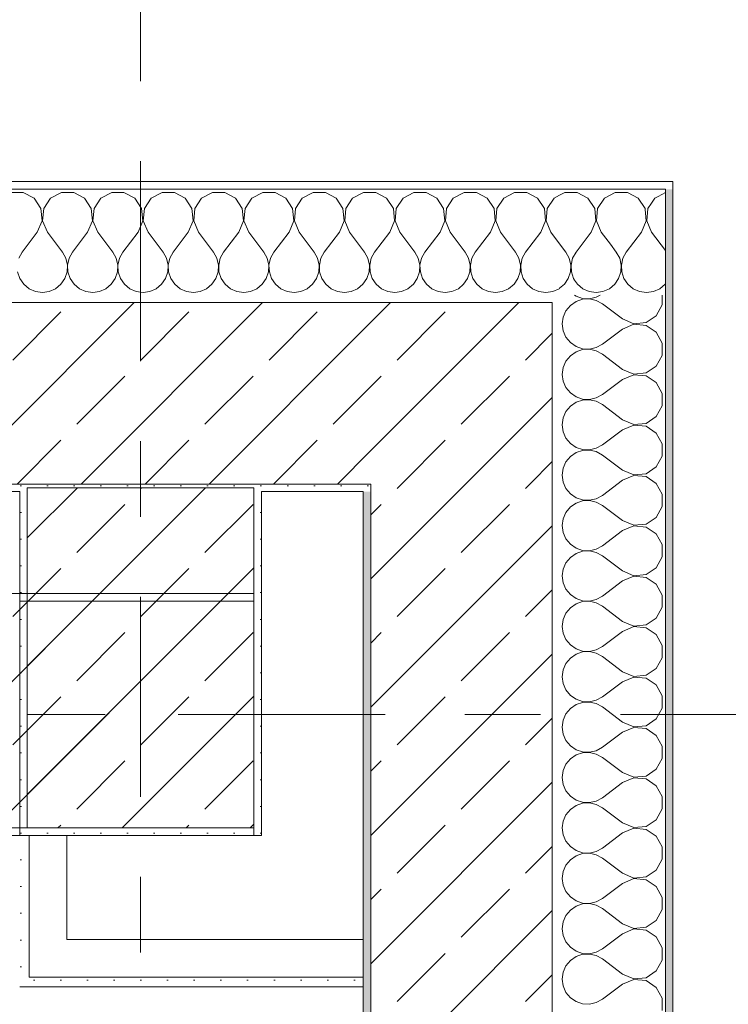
# Model space of a CAD drawing. Header units: metres. Extents: x -3.6 to 84.5, y -11 to 16.8.
# Tile 1053 of 1056: x 61.6 to 62.5, y 12.8 to 14.1. Entities that reach past the tile are written whole.
import ezdxf

# ---------------------------------------------------------------- set-up
doc = ezdxf.new("R2010")
doc.units = ezdxf.units.M
doc.header["$MEASUREMENT"] = 0
doc.linetypes.add('Achse', pattern=[0.2, 0.1, -0.05, 0, -0.05])
doc.linetypes.add('Strichlinie doppelt', pattern=[0.546806, 0.264583, -0.105833, 0.070556, -0.105833])
for name, color, linetype in [('451 - Universal.Achsen Raster', 7, 'Continuous'), ('604 - Struktur.Wand Aussen', 7, 'Continuous'), ('606 - Struktur.Wand Innen Ausbau', 7, 'Continuous'), ('607 - Struktur.Stütze', 7, 'Continuous'), ('608 - Struktur.Träger', 7, 'Continuous')]:
    doc.layers.add(name, color=color, linetype=linetype)
pattern_1 = [(45, (0, 0), (-0.08485281, 0.08485281), []), (45, (-0.04243, 0.04243), (-0.08485281, 0.08485281), [0.09, -0.03])]
pattern_2 = [(45, (0, 0), (-0.01767767, 0.01767767), [0, -0.025])]
pattern_3 = [(0, (0, 0), (0, 0.08660254), [0, -0.05]), (0, (0.025, 0.0433), (0, 0.08660254), [0, -0.05])]

# ---------------------------------------------------------------- blocks, each defined once
blk = doc.blocks.new('*X27')
at = {"layer": '604 - Struktur.Wand Aussen', "color": 7, "linetype": 'Continuous', "lineweight": 5}
for p, q in [((62.3046, 13.705), (62.3068, 13.7035)), ((62.3068, 13.7035), (62.3155, 13.7006)), ((62.3336, 13.7022), (62.3387, 13.705)), ((62.4207, 13.6919), (62.4207, 13.705)), ((62.2992, 13.6913), (62.2933, 13.6842)), ((62.3068, 13.6965), (62.2992, 13.6913)), ((62.3155, 13.6994), (62.3068, 13.6965)), ((62.3155, 13.7006), (62.3247, 13.7001)), ((62.3247, 13.6999), (62.3155, 13.6994)), ((62.3247, 13.7001), (62.3336, 13.7022)), ((62.3336, 13.6978), (62.3247, 13.6999)), ((62.3417, 13.6933), (62.3336, 13.6978)), ((62.3684, 13.6733), (62.3417, 13.6933)), ((62.413, 13.6776), (62.4207, 13.6919)), ((62.2933, 13.6842), (62.2896, 13.6758)), ((62.3995, 13.6686), (62.413, 13.6776)), ((62.2896, 13.6758), (62.2884, 13.6667)), ((62.2884, 13.6667), (62.2896, 13.6576)), ((62.3684, 13.6733), (62.3833, 13.667)), ((62.3833, 13.6663), (62.3684, 13.66)), ((62.3833, 13.667), (62.3995, 13.6686)), ((62.3995, 13.6648), (62.3833, 13.6663)), ((62.413, 13.6558), (62.3995, 13.6648)), ((62.2896, 13.6576), (62.2933, 13.6491)), ((62.3684, 13.66), (62.3417, 13.64)), ((62.4207, 13.6415), (62.413, 13.6558)), ((62.2933, 13.6491), (62.2992, 13.6421)), ((62.2992, 13.6421), (62.3068, 13.6369)), ((62.3336, 13.6355), (62.3417, 13.64)), ((62.4207, 13.6252), (62.4207, 13.6415)), ((62.3068, 13.6298), (62.2992, 13.6246)), ((62.3068, 13.6369), (62.3155, 13.6339)), ((62.3155, 13.6328), (62.3068, 13.6298)), ((62.3155, 13.6339), (62.3247, 13.6335)), ((62.3247, 13.6332), (62.3155, 13.6328)), ((62.3247, 13.6335), (62.3336, 13.6355)), ((62.3336, 13.6311), (62.3247, 13.6332)), ((62.3417, 13.6267), (62.3336, 13.6311)), ((62.3684, 13.6067), (62.3417, 13.6267)), ((62.413, 13.6109), (62.4207, 13.6252)), ((62.2933, 13.6175), (62.2896, 13.6091)), ((62.2992, 13.6246), (62.2933, 13.6175)), ((62.2896, 13.6091), (62.2884, 13.6)), ((62.2884, 13.6), (62.2896, 13.5909)), ((62.3684, 13.6067), (62.3833, 13.6004)), ((62.3833, 13.5996), (62.3684, 13.5933)), ((62.3833, 13.6004), (62.3995, 13.6019)), ((62.3995, 13.5981), (62.3833, 13.5996)), ((62.3995, 13.6019), (62.413, 13.6109)), ((62.2896, 13.5909), (62.2933, 13.5825)), ((62.3684, 13.5933), (62.3417, 13.5733)), ((62.413, 13.5891), (62.3995, 13.5981)), ((62.4207, 13.5748), (62.413, 13.5891)), ((62.2933, 13.5825), (62.2992, 13.5754)), ((62.2992, 13.5754), (62.3068, 13.5702)), ((62.3336, 13.5689), (62.3417, 13.5733)), ((62.4207, 13.5585), (62.4207, 13.5748)), ((62.3068, 13.5631), (62.2992, 13.5579)), ((62.3068, 13.5702), (62.3155, 13.5672)), ((62.3155, 13.5661), (62.3068, 13.5631)), ((62.3155, 13.5672), (62.3247, 13.5668)), ((62.3247, 13.5665), (62.3155, 13.5661)), ((62.3247, 13.5668), (62.3336, 13.5689)), ((62.3336, 13.5645), (62.3247, 13.5665)), ((62.3417, 13.56), (62.3336, 13.5645)), ((62.2933, 13.5509), (62.2896, 13.5424)), ((62.2992, 13.5579), (62.2933, 13.5509)), ((62.3684, 13.54), (62.3417, 13.56)), ((62.413, 13.5442), (62.4207, 13.5585)), ((62.2896, 13.5424), (62.2884, 13.5333)), ((62.3684, 13.54), (62.3833, 13.5337)), ((62.3833, 13.5337), (62.3995, 13.5352)), ((62.3995, 13.5352), (62.413, 13.5442)), ((62.2884, 13.5333), (62.2896, 13.5242)), ((62.2896, 13.5242), (62.2933, 13.5158)), ((62.3684, 13.5267), (62.3417, 13.5067)), ((62.3833, 13.533), (62.3684, 13.5267)), ((62.3995, 13.5314), (62.3833, 13.533)), ((62.413, 13.5224), (62.3995, 13.5314)), ((62.4207, 13.5081), (62.413, 13.5224)), ((62.2933, 13.5158), (62.2992, 13.5087)), ((62.2992, 13.5087), (62.3068, 13.5035)), ((62.4207, 13.4919), (62.4207, 13.5081)), ((62.3068, 13.4965), (62.2992, 13.4913)), ((62.3068, 13.5035), (62.3155, 13.5006)), ((62.3155, 13.4994), (62.3068, 13.4965)), ((62.3155, 13.5006), (62.3247, 13.5001)), ((62.3247, 13.4999), (62.3155, 13.4994)), ((62.3247, 13.5001), (62.3336, 13.5022)), ((62.3336, 13.4978), (62.3247, 13.4999)), ((62.3336, 13.5022), (62.3417, 13.5067)), ((62.3417, 13.4933), (62.3336, 13.4978)), ((62.2933, 13.4842), (62.2896, 13.4758)), ((62.2992, 13.4913), (62.2933, 13.4842)), ((62.3684, 13.4733), (62.3417, 13.4933)), ((62.413, 13.4776), (62.4207, 13.4919)), ((62.2896, 13.4758), (62.2884, 13.4667)), ((62.3684, 13.4733), (62.3833, 13.467)), ((62.3995, 13.4686), (62.413, 13.4776)), ((62.2884, 13.4667), (62.2896, 13.4576)), ((62.2896, 13.4576), (62.2933, 13.4491)), ((62.3684, 13.46), (62.3417, 13.44)), ((62.3833, 13.4663), (62.3684, 13.46)), ((62.3833, 13.467), (62.3995, 13.4686)), ((62.3995, 13.4648), (62.3833, 13.4663)), ((62.413, 13.4558), (62.3995, 13.4648)), ((62.2933, 13.4491), (62.2992, 13.4421)), ((62.4207, 13.4415), (62.413, 13.4558)), ((62.2992, 13.4421), (62.3068, 13.4369)), ((62.3068, 13.4298), (62.2992, 13.4246)), ((62.3068, 13.4369), (62.3155, 13.4339)), ((62.3155, 13.4328), (62.3068, 13.4298)), ((62.3155, 13.4339), (62.3247, 13.4335)), ((62.3247, 13.4332), (62.3155, 13.4328)), ((62.3247, 13.4335), (62.3336, 13.4355)), ((62.3336, 13.4311), (62.3247, 13.4332)), ((62.3336, 13.4355), (62.3417, 13.44)), ((62.3417, 13.4267), (62.3336, 13.4311)), ((62.4207, 13.4252), (62.4207, 13.4415)), ((62.2933, 13.4175), (62.2896, 13.4091)), ((62.2992, 13.4246), (62.2933, 13.4175)), ((62.3684, 13.4067), (62.3417, 13.4267)), ((62.413, 13.4109), (62.4207, 13.4252)), ((62.2896, 13.4091), (62.2884, 13.4)), ((62.3684, 13.4067), (62.3833, 13.4004)), ((62.3995, 13.4019), (62.413, 13.4109)), ((62.2884, 13.4), (62.2896, 13.3909)), ((62.2896, 13.3909), (62.2933, 13.3825)), ((62.3684, 13.3933), (62.3417, 13.3733)), ((62.3833, 13.3996), (62.3684, 13.3933)), ((62.3833, 13.4004), (62.3995, 13.4019)), ((62.3995, 13.3981), (62.3833, 13.3996)), ((62.413, 13.3891), (62.3995, 13.3981)), ((62.2933, 13.3825), (62.2992, 13.3754)), ((62.4207, 13.3748), (62.413, 13.3891)), ((62.2992, 13.3754), (62.3068, 13.3702)), ((62.3068, 13.3702), (62.3155, 13.3672)), ((62.3155, 13.3661), (62.3068, 13.3631)), ((62.3155, 13.3672), (62.3247, 13.3668)), ((62.3247, 13.3665), (62.3155, 13.3661)), ((62.3247, 13.3668), (62.3336, 13.3689)), ((62.3336, 13.3645), (62.3247, 13.3665)), ((62.3336, 13.3689), (62.3417, 13.3733)), ((62.4207, 13.3585), (62.4207, 13.3748)), ((62.2992, 13.3579), (62.2933, 13.3509)), ((62.3068, 13.3631), (62.2992, 13.3579)), ((62.3417, 13.36), (62.3336, 13.3645)), ((62.3684, 13.34), (62.3417, 13.36)), ((62.413, 13.3442), (62.4207, 13.3585)), ((62.2896, 13.3424), (62.2884, 13.3333)), ((62.2933, 13.3509), (62.2896, 13.3424)), ((62.3684, 13.34), (62.3833, 13.3337)), ((62.3995, 13.3352), (62.413, 13.3442)), ((62.2884, 13.3333), (62.2896, 13.3242)), ((62.3684, 13.3267), (62.3417, 13.3067)), ((62.3833, 13.333), (62.3684, 13.3267)), ((62.3833, 13.3337), (62.3995, 13.3352)), ((62.3995, 13.3314), (62.3833, 13.333)), ((62.413, 13.3224), (62.3995, 13.3314)), ((62.2896, 13.3242), (62.2933, 13.3158)), ((62.2933, 13.3158), (62.2992, 13.3087)), ((62.4207, 13.3081), (62.413, 13.3224)), ((62.2992, 13.3087), (62.3068, 13.3035)), ((62.3068, 13.3035), (62.3155, 13.3006)), ((62.3155, 13.3006), (62.3247, 13.3001)), ((62.3247, 13.2999), (62.3155, 13.2994)), ((62.3247, 13.3001), (62.3336, 13.3022)), ((62.3336, 13.2978), (62.3247, 13.2999)), ((62.3336, 13.3022), (62.3417, 13.3067)), ((62.4207, 13.2919), (62.4207, 13.3081)), ((62.2992, 13.2913), (62.2933, 13.2842)), ((62.3068, 13.2965), (62.2992, 13.2913)), ((62.3155, 13.2994), (62.3068, 13.2965)), ((62.3417, 13.2933), (62.3336, 13.2978)), ((62.3684, 13.2733), (62.3417, 13.2933)), ((62.413, 13.2776), (62.4207, 13.2919)), ((62.2896, 13.2758), (62.2884, 13.2667)), ((62.2933, 13.2842), (62.2896, 13.2758)), ((62.3995, 13.2686), (62.413, 13.2776)), ((62.2884, 13.2667), (62.2896, 13.2576)), ((62.3684, 13.2733), (62.3833, 13.267)), ((62.3833, 13.2663), (62.3684, 13.26)), ((62.3833, 13.267), (62.3995, 13.2686)), ((62.3995, 13.2648), (62.3833, 13.2663)), ((62.413, 13.2558), (62.3995, 13.2648)), ((62.2896, 13.2576), (62.2933, 13.2491)), ((62.2933, 13.2491), (62.2992, 13.2421)), ((62.3684, 13.26), (62.3417, 13.24)), ((62.4207, 13.2415), (62.413, 13.2558)), ((62.2992, 13.2421), (62.3068, 13.2369)), ((62.3068, 13.2369), (62.3155, 13.2339)), ((62.3247, 13.2335), (62.3336, 13.2355)), ((62.3336, 13.2355), (62.3417, 13.24)), ((62.4207, 13.2252), (62.4207, 13.2415)), ((62.2992, 13.2246), (62.2933, 13.2175)), ((62.3068, 13.2298), (62.2992, 13.2246)), ((62.3155, 13.2328), (62.3068, 13.2298)), ((62.3155, 13.2339), (62.3247, 13.2335)), ((62.3247, 13.2332), (62.3155, 13.2328)), ((62.3336, 13.2311), (62.3247, 13.2332)), ((62.3417, 13.2267), (62.3336, 13.2311)), ((62.3684, 13.2067), (62.3417, 13.2267)), ((62.413, 13.2109), (62.4207, 13.2252)), ((62.2896, 13.2091), (62.2884, 13.2)), ((62.2933, 13.2175), (62.2896, 13.2091)), ((62.3995, 13.2019), (62.413, 13.2109)), ((62.2884, 13.2), (62.2896, 13.1909)), ((62.3684, 13.2067), (62.3833, 13.2004)), ((62.3833, 13.1996), (62.3684, 13.1933)), ((62.3833, 13.2004), (62.3995, 13.2019)), ((62.3995, 13.1981), (62.3833, 13.1996)), ((62.413, 13.1891), (62.3995, 13.1981)), ((62.2896, 13.1909), (62.2933, 13.1825)), ((62.2933, 13.1825), (62.2992, 13.1754)), ((62.3684, 13.1933), (62.3417, 13.1733)), ((62.4207, 13.1748), (62.413, 13.1891)), ((62.2992, 13.1754), (62.3068, 13.1702)), ((62.3068, 13.1702), (62.3155, 13.1672)), ((62.3336, 13.1689), (62.3417, 13.1733)), ((62.4207, 13.1585), (62.4207, 13.1748)), ((62.2992, 13.1579), (62.2933, 13.1509)), ((62.3068, 13.1631), (62.2992, 13.1579)), ((62.3155, 13.1661), (62.3068, 13.1631)), ((62.3155, 13.1672), (62.3247, 13.1668)), ((62.3247, 13.1665), (62.3155, 13.1661)), ((62.3247, 13.1668), (62.3336, 13.1689)), ((62.3336, 13.1645), (62.3247, 13.1665)), ((62.3417, 13.16), (62.3336, 13.1645)), ((62.3684, 13.14), (62.3417, 13.16)), ((62.413, 13.1442), (62.4207, 13.1585)), ((62.2933, 13.1509), (62.2896, 13.1424)), ((62.3995, 13.1352), (62.413, 13.1442)), ((62.2896, 13.1424), (62.2884, 13.1333)), ((62.2884, 13.1333), (62.2896, 13.1242)), ((62.3684, 13.14), (62.3833, 13.1337)), ((62.3833, 13.133), (62.3684, 13.1267)), ((62.3833, 13.1337), (62.3995, 13.1352)), ((62.3995, 13.1314), (62.3833, 13.133)), ((62.413, 13.1224), (62.3995, 13.1314)), ((62.2896, 13.1242), (62.2933, 13.1158)), ((62.3684, 13.1267), (62.3417, 13.1067)), ((62.4207, 13.1081), (62.413, 13.1224)), ((62.2933, 13.1158), (62.2992, 13.1087)), ((62.2992, 13.1087), (62.3068, 13.1035)), ((62.3336, 13.1022), (62.3417, 13.1067)), ((62.4207, 13.0919), (62.4207, 13.1081)), ((62.2992, 13.0913), (62.2933, 13.0842)), ((62.3068, 13.0965), (62.2992, 13.0913)), ((62.3068, 13.1035), (62.3155, 13.1006)), ((62.3155, 13.0994), (62.3068, 13.0965)), ((62.3155, 13.1006), (62.3247, 13.1001)), ((62.3247, 13.0999), (62.3155, 13.0994)), ((62.3247, 13.1001), (62.3336, 13.1022)), ((62.3336, 13.0978), (62.3247, 13.0999)), ((62.3417, 13.0933), (62.3336, 13.0978)), ((62.3684, 13.0733), (62.3417, 13.0933)), ((62.413, 13.0776), (62.4207, 13.0919)), ((62.2933, 13.0842), (62.2896, 13.0758)), ((62.2896, 13.0758), (62.2884, 13.0667)), ((62.2884, 13.0667), (62.2896, 13.0576)), ((62.3684, 13.0733), (62.3833, 13.067)), ((62.3833, 13.0663), (62.3684, 13.06)), ((62.3833, 13.067), (62.3995, 13.0686)), ((62.3995, 13.0648), (62.3833, 13.0663)), ((62.3995, 13.0686), (62.413, 13.0776)), ((62.2896, 13.0576), (62.2933, 13.0491)), ((62.3684, 13.06), (62.3417, 13.04)), ((62.413, 13.0558), (62.3995, 13.0648)), ((62.4207, 13.0415), (62.413, 13.0558)), ((62.2933, 13.0491), (62.2992, 13.0421)), ((62.2992, 13.0421), (62.3068, 13.0369)), ((62.3336, 13.0355), (62.3417, 13.04)), ((62.4207, 13.0252), (62.4207, 13.0415)), ((62.3068, 13.0298), (62.2992, 13.0246)), ((62.3068, 13.0369), (62.3155, 13.0339)), ((62.3155, 13.0328), (62.3068, 13.0298)), ((62.3155, 13.0339), (62.3247, 13.0335)), ((62.3247, 13.0332), (62.3155, 13.0328)), ((62.3247, 13.0335), (62.3336, 13.0355)), ((62.3336, 13.0311), (62.3247, 13.0332)), ((62.3417, 13.0267), (62.3336, 13.0311)), ((62.3684, 13.0067), (62.3417, 13.0267)), ((62.2933, 13.0175), (62.2896, 13.0091)), ((62.2992, 13.0246), (62.2933, 13.0175)), ((62.413, 13.0109), (62.4207, 13.0252)), ((62.2896, 13.0091), (62.2884, 13)), ((62.2884, 13), (62.2896, 12.9909)), ((62.3684, 13.0067), (62.3833, 13.0004)), ((62.3833, 13.0004), (62.3995, 13.0019)), ((62.3995, 13.0019), (62.413, 13.0109)), ((62.2896, 12.9909), (62.2933, 12.9825)), ((62.3684, 12.9933), (62.3417, 12.9733)), ((62.3833, 12.9996), (62.3684, 12.9933)), ((62.3995, 12.9981), (62.3833, 12.9996)), ((62.413, 12.9891), (62.3995, 12.9981)), ((62.4207, 12.9748), (62.413, 12.9891)), ((62.2933, 12.9825), (62.2992, 12.9754)), ((62.2992, 12.9754), (62.3068, 12.9702)), ((62.4207, 12.9585), (62.4207, 12.9748)), ((62.3068, 12.9631), (62.2992, 12.9579)), ((62.3068, 12.9702), (62.3155, 12.9672)), ((62.3155, 12.9661), (62.3068, 12.9631)), ((62.3155, 12.9672), (62.3247, 12.9668)), ((62.3247, 12.9665), (62.3155, 12.9661)), ((62.3247, 12.9668), (62.3336, 12.9689)), ((62.3336, 12.9645), (62.3247, 12.9665)), ((62.3336, 12.9689), (62.3417, 12.9733)), ((62.3417, 12.96), (62.3336, 12.9645)), ((62.2933, 12.9509), (62.2896, 12.9424)), ((62.2992, 12.9579), (62.2933, 12.9509)), ((62.3684, 12.94), (62.3417, 12.96)), ((62.413, 12.9442), (62.4207, 12.9585)), ((62.2896, 12.9424), (62.2884, 12.9333)), ((62.3684, 12.94), (62.3833, 12.9337)), ((62.3833, 12.9337), (62.3995, 12.9352)), ((62.3995, 12.9352), (62.413, 12.9442)), ((62.2884, 12.9333), (62.2896, 12.9242)), ((62.2896, 12.9242), (62.2933, 12.9158)), ((62.3684, 12.9267), (62.3417, 12.9067)), ((62.3833, 12.933), (62.3684, 12.9267)), ((62.3995, 12.9314), (62.3833, 12.933)), ((62.413, 12.9224), (62.3995, 12.9314)), ((62.4207, 12.9081), (62.413, 12.9224)), ((62.2933, 12.9158), (62.2992, 12.9087)), ((62.2992, 12.9087), (62.3068, 12.9035)), ((62.3068, 12.8965), (62.2992, 12.8913)), ((62.3068, 12.9035), (62.3155, 12.9006)), ((62.3155, 12.8994), (62.3068, 12.8965)), ((62.3155, 12.9006), (62.3247, 12.9001)), ((62.3247, 12.8999), (62.3155, 12.8994)), ((62.3247, 12.9001), (62.3336, 12.9022)), ((62.3336, 12.8978), (62.3247, 12.8999)), ((62.3336, 12.9022), (62.3417, 12.9067)), ((62.3417, 12.8933), (62.3336, 12.8978)), ((62.4207, 12.8919), (62.4207, 12.9081)), ((62.2933, 12.8842), (62.2896, 12.8758)), ((62.2992, 12.8913), (62.2933, 12.8842)), ((62.3684, 12.8733), (62.3417, 12.8933)), ((62.413, 12.8776), (62.4207, 12.8919)), ((62.2896, 12.8758), (62.2884, 12.8667)), ((62.3684, 12.8733), (62.3833, 12.867)), ((62.3995, 12.8686), (62.413, 12.8776)), ((62.2884, 12.8667), (62.2896, 12.8576)), ((62.2896, 12.8576), (62.2933, 12.8491)), ((62.3684, 12.86), (62.3417, 12.84)), ((62.3833, 12.8663), (62.3684, 12.86)), ((62.3833, 12.867), (62.3995, 12.8686)), ((62.3995, 12.8648), (62.3833, 12.8663)), ((62.413, 12.8558), (62.3995, 12.8648)), ((62.2933, 12.8491), (62.2992, 12.8421)), ((62.4207, 12.8415), (62.413, 12.8558)), ((62.2992, 12.8421), (62.3068, 12.8369)), ((62.3068, 12.8369), (62.3155, 12.8339)), ((62.3155, 12.8328), (62.3068, 12.8298)), ((62.3155, 12.8339), (62.3247, 12.8335)), ((62.3247, 12.8332), (62.3155, 12.8328)), ((62.3247, 12.8335), (62.3336, 12.8355)), ((62.3336, 12.8311), (62.3247, 12.8332)), ((62.3336, 12.8355), (62.3417, 12.84)), ((62.3417, 12.8267), (62.3336, 12.8311)), ((62.4207, 12.8252), (62.4207, 12.8415)), ((62.2992, 12.8246), (62.2933, 12.8175)), ((62.3068, 12.8298), (62.2992, 12.8246)), ((62.3684, 12.8067), (62.3417, 12.8267)), ((62.413, 12.8109), (62.4207, 12.8252)), ((62.2896, 12.8091), (62.2884, 12.8)), ((62.2933, 12.8175), (62.2896, 12.8091)), ((62.3684, 12.8067), (62.3833, 12.8004)), ((62.3995, 12.8019), (62.413, 12.8109)), ((62.2884, 12.8), (62.2896, 12.7909)), ((62.3684, 12.7933), (62.3417, 12.7733)), ((62.3833, 12.7996), (62.3684, 12.7933)), ((62.3833, 12.8004), (62.3995, 12.8019)), ((62.3995, 12.7981), (62.3833, 12.7996)), ((62.413, 12.7891), (62.3995, 12.7981)), ((62.2896, 12.7909), (62.2933, 12.7825)), ((62.2933, 12.7825), (62.2992, 12.7754)), ((62.4207, 12.7748), (62.413, 12.7891)), ((62.2992, 12.7754), (62.3068, 12.7702)), ((62.3068, 12.7702), (62.3155, 12.7672)), ((62.3155, 12.7672), (62.3247, 12.7668)), ((62.3247, 12.7668), (62.3336, 12.7689)), ((62.3336, 12.7689), (62.3417, 12.7733)), ((62.4207, 12.7585), (62.4207, 12.7748))]:
    blk.add_line(p, q, dxfattribs=at)
blk = doc.blocks.new('*X30')
at = {"layer": '604 - Struktur.Wand Aussen', "color": 7, "linetype": 'Continuous', "lineweight": 5}
for p, q in [((62.425, 13.8406), (62.4155, 13.8354)), ((62.4067, 13.8267), (62.4019, 13.8195)), ((62.3996, 13.8033), (62.3982, 13.8182)), ((62.4019, 13.8195), (62.4004, 13.8033)), ((62.3933, 13.7883), (62.3996, 13.8033)), ((62.4004, 13.8033), (62.4067, 13.7883)), ((62.3933, 13.7883), (62.3733, 13.7617)), ((62.4067, 13.7883), (62.425, 13.7639)), ((62.3522, 13.7721), (62.36, 13.7617)), ((62.3645, 13.7536), (62.36, 13.7617)), ((62.3733, 13.7617), (62.3689, 13.7536)), ((62.3665, 13.7447), (62.3645, 13.7536)), ((62.3661, 13.7355), (62.3665, 13.7447)), ((62.3689, 13.7536), (62.3668, 13.7447)), ((62.3668, 13.7447), (62.3672, 13.7355)), ((62.3631, 13.7268), (62.3661, 13.7355)), ((62.3672, 13.7355), (62.3702, 13.7268)), ((62.3048, 13.7248), (62.3087, 13.7192)), ((62.3087, 13.7192), (62.3158, 13.7133)), ((62.3509, 13.7133), (62.3579, 13.7192)), ((62.3579, 13.7192), (62.3631, 13.7268)), ((62.3702, 13.7268), (62.3754, 13.7192)), ((62.3754, 13.7192), (62.3825, 13.7133)), ((62.4175, 13.7133), (62.4246, 13.7192)), ((62.4246, 13.7192), (62.425, 13.7198)), ((62.3158, 13.7133), (62.3242, 13.7096)), ((62.3242, 13.7096), (62.3333, 13.7083)), ((62.3333, 13.7083), (62.3424, 13.7096)), ((62.3424, 13.7096), (62.3509, 13.7133)), ((62.3825, 13.7133), (62.3909, 13.7096)), ((62.3909, 13.7096), (62.4, 13.7083)), ((62.4, 13.7083), (62.4091, 13.7096)), ((62.4091, 13.7096), (62.4175, 13.7133))]:
    blk.add_line(p, q, dxfattribs=at)
blk = doc.blocks.new('*X31')
at = {"layer": '604 - Struktur.Wand Aussen', "color": 7, "linetype": 'Continuous', "lineweight": 5}
for p, q in [((62.2919, 13.8407), (62.285, 13.837)), ((62.3081, 13.8407), (62.2919, 13.8407)), ((62.3224, 13.833), (62.3081, 13.8407)), ((62.3585, 13.8407), (62.3442, 13.833)), ((62.3748, 13.8407), (62.3585, 13.8407)), ((62.3891, 13.833), (62.3748, 13.8407)), ((62.4155, 13.8354), (62.4109, 13.833)), ((62.3314, 13.8195), (62.3224, 13.833)), ((62.3442, 13.833), (62.3352, 13.8195)), ((62.3981, 13.8195), (62.3891, 13.833)), ((62.4109, 13.833), (62.4067, 13.8267)), ((62.333, 13.8033), (62.3314, 13.8195)), ((62.3352, 13.8195), (62.3337, 13.8033)), ((62.3982, 13.8182), (62.3981, 13.8195)), ((62.3267, 13.7883), (62.333, 13.8033)), ((62.3337, 13.8033), (62.34, 13.7883)), ((62.3267, 13.7883), (62.3067, 13.7617)), ((62.34, 13.7883), (62.3522, 13.7721)), ((62.285, 13.7727), (62.2933, 13.7617)), ((62.2978, 13.7536), (62.2933, 13.7617)), ((62.3067, 13.7617), (62.3022, 13.7536)), ((62.2999, 13.7447), (62.2978, 13.7536)), ((62.2994, 13.7355), (62.2999, 13.7447)), ((62.3022, 13.7536), (62.3001, 13.7447)), ((62.3001, 13.7447), (62.3006, 13.7355)), ((62.2965, 13.7268), (62.2994, 13.7355)), ((62.3006, 13.7355), (62.3035, 13.7268)), ((62.285, 13.714), (62.2913, 13.7192)), ((62.2913, 13.7192), (62.2965, 13.7268)), ((62.3035, 13.7268), (62.3048, 13.7248))]:
    blk.add_line(p, q, dxfattribs=at)
blk = doc.blocks.new('*X49')
at = {"layer": '604 - Struktur.Wand Aussen', "color": 7, "linetype": 'Continuous', "lineweight": 5}
for p, q in [((61.5748, 13.8407), (61.5585, 13.8407)), ((61.5891, 13.833), (61.5748, 13.8407)), ((61.6252, 13.8407), (61.6109, 13.833)), ((61.6415, 13.8407), (61.6252, 13.8407)), ((61.6558, 13.833), (61.6415, 13.8407)), ((61.6919, 13.8407), (61.6776, 13.833)), ((61.7081, 13.8407), (61.6919, 13.8407)), ((61.7224, 13.833), (61.7081, 13.8407)), ((61.7585, 13.8407), (61.7442, 13.833)), ((61.7748, 13.8407), (61.7585, 13.8407)), ((61.7891, 13.833), (61.7748, 13.8407)), ((61.8252, 13.8407), (61.8109, 13.833)), ((61.8415, 13.8407), (61.8252, 13.8407)), ((61.8558, 13.833), (61.8415, 13.8407)), ((61.8919, 13.8407), (61.8776, 13.833)), ((61.9081, 13.8407), (61.8919, 13.8407)), ((61.9224, 13.833), (61.9081, 13.8407)), ((61.9585, 13.8407), (61.9442, 13.833)), ((61.9748, 13.8407), (61.9585, 13.8407)), ((61.9891, 13.833), (61.9748, 13.8407)), ((62.0252, 13.8407), (62.0109, 13.833)), ((62.0415, 13.8407), (62.0252, 13.8407)), ((62.0558, 13.833), (62.0415, 13.8407)), ((62.0919, 13.8407), (62.0776, 13.833)), ((62.1081, 13.8407), (62.0919, 13.8407)), ((62.1224, 13.833), (62.1081, 13.8407)), ((62.1585, 13.8407), (62.1442, 13.833)), ((62.1748, 13.8407), (62.1585, 13.8407)), ((62.1891, 13.833), (62.1748, 13.8407)), ((62.2252, 13.8407), (62.2109, 13.833)), ((62.2415, 13.8407), (62.2252, 13.8407)), ((62.2558, 13.833), (62.2415, 13.8407)), ((62.285, 13.837), (62.2776, 13.833)), ((61.5981, 13.8195), (61.5891, 13.833)), ((61.6109, 13.833), (61.6019, 13.8195)), ((61.6648, 13.8195), (61.6558, 13.833)), ((61.6776, 13.833), (61.6686, 13.8195)), ((61.7314, 13.8195), (61.7224, 13.833)), ((61.7442, 13.833), (61.7352, 13.8195)), ((61.7981, 13.8195), (61.7891, 13.833)), ((61.8109, 13.833), (61.8019, 13.8195)), ((61.8648, 13.8195), (61.8558, 13.833)), ((61.8776, 13.833), (61.8686, 13.8195)), ((61.9314, 13.8195), (61.9224, 13.833)), ((61.9442, 13.833), (61.9352, 13.8195)), ((61.9981, 13.8195), (61.9891, 13.833)), ((62.0109, 13.833), (62.0019, 13.8195)), ((62.0648, 13.8195), (62.0558, 13.833)), ((62.0776, 13.833), (62.0686, 13.8195)), ((62.1314, 13.8195), (62.1224, 13.833)), ((62.1442, 13.833), (62.1352, 13.8195)), ((62.1981, 13.8195), (62.1891, 13.833)), ((62.2109, 13.833), (62.2019, 13.8195)), ((62.2648, 13.8195), (62.2558, 13.833)), ((62.2776, 13.833), (62.2686, 13.8195)), ((61.5996, 13.8033), (61.5981, 13.8195)), ((61.6019, 13.8195), (61.6004, 13.8033)), ((61.6663, 13.8033), (61.6648, 13.8195)), ((61.6686, 13.8195), (61.667, 13.8033)), ((61.733, 13.8033), (61.7314, 13.8195)), ((61.7352, 13.8195), (61.7337, 13.8033)), ((61.7996, 13.8033), (61.7981, 13.8195)), ((61.8019, 13.8195), (61.8004, 13.8033)), ((61.8663, 13.8033), (61.8648, 13.8195)), ((61.8686, 13.8195), (61.867, 13.8033)), ((61.933, 13.8033), (61.9314, 13.8195)), ((61.9352, 13.8195), (61.9337, 13.8033)), ((61.9996, 13.8033), (61.9981, 13.8195)), ((62.0019, 13.8195), (62.0004, 13.8033)), ((62.0663, 13.8033), (62.0648, 13.8195)), ((62.0686, 13.8195), (62.067, 13.8033)), ((62.133, 13.8033), (62.1314, 13.8195)), ((62.1352, 13.8195), (62.1337, 13.8033)), ((62.1996, 13.8033), (62.1981, 13.8195)), ((62.2019, 13.8195), (62.2004, 13.8033)), ((62.2663, 13.8033), (62.2648, 13.8195)), ((62.2686, 13.8195), (62.267, 13.8033)), ((61.5933, 13.7883), (61.5996, 13.8033)), ((61.6004, 13.8033), (61.6067, 13.7883)), ((61.66, 13.7883), (61.6663, 13.8033)), ((61.667, 13.8033), (61.6733, 13.7883)), ((61.7267, 13.7883), (61.733, 13.8033)), ((61.7337, 13.8033), (61.74, 13.7883)), ((61.7933, 13.7883), (61.7996, 13.8033)), ((61.8004, 13.8033), (61.8067, 13.7883)), ((61.86, 13.7883), (61.8663, 13.8033)), ((61.867, 13.8033), (61.8733, 13.7883)), ((61.9267, 13.7883), (61.933, 13.8033)), ((61.9337, 13.8033), (61.94, 13.7883)), ((61.9933, 13.7883), (61.9996, 13.8033)), ((62.0004, 13.8033), (62.0067, 13.7883)), ((62.06, 13.7883), (62.0663, 13.8033)), ((62.067, 13.8033), (62.0733, 13.7883)), ((62.1267, 13.7883), (62.133, 13.8033)), ((62.1337, 13.8033), (62.14, 13.7883)), ((62.1933, 13.7883), (62.1996, 13.8033)), ((62.2004, 13.8033), (62.2067, 13.7883)), ((62.26, 13.7883), (62.2663, 13.8033)), ((62.267, 13.8033), (62.2733, 13.7883)), ((61.5933, 13.7883), (61.5733, 13.7617)), ((61.6067, 13.7883), (61.6267, 13.7617)), ((61.66, 13.7883), (61.64, 13.7617)), ((61.6733, 13.7883), (61.6933, 13.7617)), ((61.7267, 13.7883), (61.7067, 13.7617)), ((61.74, 13.7883), (61.76, 13.7617)), ((61.7933, 13.7883), (61.7733, 13.7617)), ((61.8067, 13.7883), (61.8267, 13.7617)), ((61.86, 13.7883), (61.84, 13.7617)), ((61.8733, 13.7883), (61.8933, 13.7617)), ((61.9267, 13.7883), (61.9067, 13.7617)), ((61.94, 13.7883), (61.96, 13.7617)), ((61.9933, 13.7883), (61.9733, 13.7617)), ((62.0067, 13.7883), (62.0267, 13.7617)), ((62.06, 13.7883), (62.04, 13.7617)), ((62.0733, 13.7883), (62.0933, 13.7617)), ((62.1267, 13.7883), (62.1067, 13.7617)), ((62.14, 13.7883), (62.16, 13.7617)), ((62.1933, 13.7883), (62.1733, 13.7617)), ((62.2067, 13.7883), (62.2267, 13.7617)), ((62.26, 13.7883), (62.24, 13.7617)), ((62.2733, 13.7883), (62.285, 13.7727)), ((61.5733, 13.7617), (61.5689, 13.7536)), ((61.6311, 13.7536), (61.6267, 13.7617)), ((61.64, 13.7617), (61.6355, 13.7536)), ((61.6978, 13.7536), (61.6933, 13.7617)), ((61.7067, 13.7617), (61.7022, 13.7536)), ((61.7645, 13.7536), (61.76, 13.7617)), ((61.7733, 13.7617), (61.7689, 13.7536)), ((61.8311, 13.7536), (61.8267, 13.7617)), ((61.84, 13.7617), (61.8355, 13.7536)), ((61.8978, 13.7536), (61.8933, 13.7617)), ((61.9067, 13.7617), (61.9022, 13.7536)), ((61.9645, 13.7536), (61.96, 13.7617)), ((61.9733, 13.7617), (61.9689, 13.7536)), ((62.0311, 13.7536), (62.0267, 13.7617)), ((62.04, 13.7617), (62.0355, 13.7536)), ((62.0978, 13.7536), (62.0933, 13.7617)), ((62.1067, 13.7617), (62.1022, 13.7536)), ((62.1645, 13.7536), (62.16, 13.7617)), ((62.1733, 13.7617), (62.1689, 13.7536)), ((62.2311, 13.7536), (62.2267, 13.7617)), ((62.24, 13.7617), (62.2355, 13.7536)), ((61.6332, 13.7447), (61.6311, 13.7536)), ((61.6328, 13.7355), (61.6332, 13.7447)), ((61.6355, 13.7536), (61.6335, 13.7447)), ((61.6335, 13.7447), (61.6339, 13.7355)), ((61.6999, 13.7447), (61.6978, 13.7536)), ((61.6994, 13.7355), (61.6999, 13.7447)), ((61.7022, 13.7536), (61.7001, 13.7447)), ((61.7001, 13.7447), (61.7006, 13.7355)), ((61.7665, 13.7447), (61.7645, 13.7536)), ((61.7661, 13.7355), (61.7665, 13.7447)), ((61.7689, 13.7536), (61.7668, 13.7447)), ((61.7668, 13.7447), (61.7672, 13.7355)), ((61.8332, 13.7447), (61.8311, 13.7536)), ((61.8328, 13.7355), (61.8332, 13.7447)), ((61.8355, 13.7536), (61.8335, 13.7447)), ((61.8335, 13.7447), (61.8339, 13.7355)), ((61.8999, 13.7447), (61.8978, 13.7536)), ((61.8994, 13.7355), (61.8999, 13.7447)), ((61.9022, 13.7536), (61.9001, 13.7447)), ((61.9001, 13.7447), (61.9006, 13.7355)), ((61.9665, 13.7447), (61.9645, 13.7536)), ((61.9661, 13.7355), (61.9665, 13.7447)), ((61.9689, 13.7536), (61.9668, 13.7447)), ((61.9668, 13.7447), (61.9672, 13.7355)), ((62.0332, 13.7447), (62.0311, 13.7536)), ((62.0328, 13.7355), (62.0332, 13.7447)), ((62.0355, 13.7536), (62.0335, 13.7447)), ((62.0335, 13.7447), (62.0339, 13.7355)), ((62.0999, 13.7447), (62.0978, 13.7536)), ((62.0994, 13.7355), (62.0999, 13.7447)), ((62.1022, 13.7536), (62.1001, 13.7447)), ((62.1001, 13.7447), (62.1006, 13.7355)), ((62.1665, 13.7447), (62.1645, 13.7536)), ((62.1661, 13.7355), (62.1665, 13.7447)), ((62.1689, 13.7536), (62.1668, 13.7447)), ((62.1668, 13.7447), (62.1672, 13.7355)), ((62.2332, 13.7447), (62.2311, 13.7536)), ((62.2328, 13.7355), (62.2332, 13.7447)), ((62.2355, 13.7536), (62.2335, 13.7447)), ((62.2335, 13.7447), (62.2339, 13.7355)), ((61.5672, 13.7355), (61.5702, 13.7268)), ((61.6298, 13.7268), (61.6328, 13.7355)), ((61.6339, 13.7355), (61.6369, 13.7268)), ((61.6965, 13.7268), (61.6994, 13.7355)), ((61.7006, 13.7355), (61.7035, 13.7268)), ((61.7631, 13.7268), (61.7661, 13.7355)), ((61.7672, 13.7355), (61.7702, 13.7268)), ((61.8298, 13.7268), (61.8328, 13.7355)), ((61.8339, 13.7355), (61.8369, 13.7268)), ((61.8965, 13.7268), (61.8994, 13.7355)), ((61.9006, 13.7355), (61.9035, 13.7268)), ((61.9631, 13.7268), (61.9661, 13.7355)), ((61.9672, 13.7355), (61.9702, 13.7268)), ((62.0298, 13.7268), (62.0328, 13.7355)), ((62.0339, 13.7355), (62.0369, 13.7268)), ((62.0965, 13.7268), (62.0994, 13.7355)), ((62.1006, 13.7355), (62.1035, 13.7268)), ((62.1631, 13.7268), (62.1661, 13.7355)), ((62.1672, 13.7355), (62.1702, 13.7268)), ((62.2298, 13.7268), (62.2328, 13.7355)), ((62.2339, 13.7355), (62.2369, 13.7268)), ((61.5702, 13.7268), (61.5754, 13.7192)), ((61.5754, 13.7192), (61.5825, 13.7133)), ((61.6175, 13.7133), (61.6246, 13.7192)), ((61.6246, 13.7192), (61.6298, 13.7268)), ((61.6369, 13.7268), (61.6421, 13.7192)), ((61.6421, 13.7192), (61.6491, 13.7133)), ((61.6842, 13.7133), (61.6913, 13.7192)), ((61.6913, 13.7192), (61.6965, 13.7268)), ((61.7035, 13.7268), (61.7087, 13.7192)), ((61.7087, 13.7192), (61.7158, 13.7133)), ((61.7509, 13.7133), (61.7579, 13.7192)), ((61.7579, 13.7192), (61.7631, 13.7268)), ((61.7702, 13.7268), (61.7754, 13.7192)), ((61.7754, 13.7192), (61.7825, 13.7133)), ((61.8175, 13.7133), (61.8246, 13.7192)), ((61.8246, 13.7192), (61.8298, 13.7268)), ((61.8369, 13.7268), (61.8421, 13.7192)), ((61.8421, 13.7192), (61.8491, 13.7133)), ((61.8842, 13.7133), (61.8913, 13.7192)), ((61.8913, 13.7192), (61.8965, 13.7268)), ((61.9035, 13.7268), (61.9087, 13.7192)), ((61.9087, 13.7192), (61.9158, 13.7133)), ((61.9509, 13.7133), (61.9579, 13.7192)), ((61.9579, 13.7192), (61.9631, 13.7268)), ((61.9702, 13.7268), (61.9754, 13.7192)), ((61.9754, 13.7192), (61.9825, 13.7133)), ((62.0175, 13.7133), (62.0246, 13.7192)), ((62.0246, 13.7192), (62.0298, 13.7268)), ((62.0369, 13.7268), (62.0421, 13.7192)), ((62.0421, 13.7192), (62.0491, 13.7133)), ((62.0842, 13.7133), (62.0913, 13.7192)), ((62.0913, 13.7192), (62.0965, 13.7268)), ((62.1035, 13.7268), (62.1087, 13.7192)), ((62.1087, 13.7192), (62.1158, 13.7133)), ((62.1509, 13.7133), (62.1579, 13.7192)), ((62.1579, 13.7192), (62.1631, 13.7268)), ((62.1702, 13.7268), (62.1754, 13.7192)), ((62.1754, 13.7192), (62.1825, 13.7133)), ((62.2175, 13.7133), (62.2246, 13.7192)), ((62.2246, 13.7192), (62.2298, 13.7268)), ((62.2369, 13.7268), (62.2421, 13.7192)), ((62.2421, 13.7192), (62.2491, 13.7133)), ((61.5825, 13.7133), (61.5909, 13.7096)), ((61.5909, 13.7096), (61.6, 13.7083)), ((61.6, 13.7083), (61.6091, 13.7096)), ((61.6091, 13.7096), (61.6175, 13.7133)), ((61.6491, 13.7133), (61.6576, 13.7096)), ((61.6576, 13.7096), (61.6667, 13.7083)), ((61.6667, 13.7083), (61.6758, 13.7096)), ((61.6758, 13.7096), (61.6842, 13.7133)), ((61.7158, 13.7133), (61.7242, 13.7096)), ((61.7242, 13.7096), (61.7333, 13.7083)), ((61.7333, 13.7083), (61.7424, 13.7096)), ((61.7424, 13.7096), (61.7509, 13.7133)), ((61.7825, 13.7133), (61.7909, 13.7096)), ((61.7909, 13.7096), (61.8, 13.7083)), ((61.8, 13.7083), (61.8091, 13.7096)), ((61.8091, 13.7096), (61.8175, 13.7133)), ((61.8491, 13.7133), (61.8576, 13.7096)), ((61.8576, 13.7096), (61.8667, 13.7083)), ((61.8667, 13.7083), (61.8758, 13.7096)), ((61.8758, 13.7096), (61.8842, 13.7133)), ((61.9158, 13.7133), (61.9242, 13.7096)), ((61.9242, 13.7096), (61.9333, 13.7083)), ((61.9333, 13.7083), (61.9424, 13.7096)), ((61.9424, 13.7096), (61.9509, 13.7133)), ((61.9825, 13.7133), (61.9909, 13.7096)), ((61.9909, 13.7096), (62, 13.7083)), ((62, 13.7083), (62.0091, 13.7096)), ((62.0091, 13.7096), (62.0175, 13.7133)), ((62.0491, 13.7133), (62.0576, 13.7096)), ((62.0576, 13.7096), (62.0667, 13.7083)), ((62.0667, 13.7083), (62.0758, 13.7096)), ((62.0758, 13.7096), (62.0842, 13.7133)), ((62.1158, 13.7133), (62.1242, 13.7096)), ((62.1242, 13.7096), (62.1333, 13.7083)), ((62.1333, 13.7083), (62.1424, 13.7096)), ((62.1424, 13.7096), (62.1509, 13.7133)), ((62.1825, 13.7133), (62.1909, 13.7096)), ((62.1909, 13.7096), (62.2, 13.7083)), ((62.2, 13.7083), (62.2091, 13.7096)), ((62.2091, 13.7096), (62.2175, 13.7133)), ((62.2491, 13.7133), (62.2576, 13.7096)), ((62.2576, 13.7096), (62.2667, 13.7083)), ((62.2667, 13.7083), (62.2758, 13.7096)), ((62.2758, 13.7096), (62.2842, 13.7133)), ((62.2842, 13.7133), (62.285, 13.714))]:
    blk.add_line(p, q, dxfattribs=at)

msp = doc.modelspace()

# ---------------------------------------------------------------- hatches: boundary and pattern name
at = {"layer": '604 - Struktur.Wand Aussen', "linetype": 'Continuous', "lineweight": 0, "true_color": 0x000000}
h = msp.add_hatch(dxfattribs=at)
h.set_pattern_fill('Verputz_0001', color=18, style=0, pattern_type=2)
h.set_pattern_definition(pattern_3)
h.paths.add_polyline_path([(62.425, 13.855), (61.15, 13.855), (61.15, 13.845), (62.425, 13.845)])
h = msp.add_hatch(dxfattribs=at)
h.set_pattern_fill('Verputz_0001', color=18, style=0, pattern_type=2)
h.set_pattern_definition(pattern_3)
h.paths.add_polyline_path([(62.425, 13.845), (62.435, 13.845), (62.435, 13.855)])
h = msp.add_hatch(dxfattribs=at)
h.set_pattern_fill('Verputz_0001', color=18, style=0, pattern_type=2)
h.set_pattern_definition(pattern_3)
h.paths.add_polyline_path([(62.425, 13.855), (62.425, 13.845), (62.435, 13.855)])
h = msp.add_hatch(dxfattribs=at)
h.set_pattern_fill('Verputz_0001', color=18, style=0, pattern_type=2)
h.set_pattern_definition(pattern_3)
h.paths.add_polyline_path([(62.425, 7.935), (62.435, 7.935), (62.435, 13.845), (62.425, 13.845)])
h = msp.add_hatch(dxfattribs=at)
h.set_pattern_fill('Beton__Stahlbeton_0001', color=18, style=0, pattern_type=2)
h.set_pattern_definition(pattern_1)
h.paths.add_polyline_path([(61.14, 13.575), (61.14, 13.505), (61.15, 13.505), (61.15, 13.455), (62.035, 13.455), (62.035, 13.695), (61.18, 13.695), (61.18, 13.575), (61.15, 13.575)])
h = msp.add_hatch(dxfattribs=at)
h.set_pattern_fill('Beton__Stahlbeton_0001', color=18, style=0, pattern_type=2)
h.set_pattern_definition(pattern_1)
h.paths.add_polyline_path([(62.035, 13.455), (62.275, 13.455), (62.275, 13.695)])
h = msp.add_hatch(dxfattribs=at)
h.set_pattern_fill('Beton__Stahlbeton_0001', color=18, style=0, pattern_type=2)
h.set_pattern_definition(pattern_1)
h.paths.add_polyline_path([(62.035, 13.455), (62.275, 13.695), (62.035, 13.695)])
h = msp.add_hatch(dxfattribs=at)
h.set_pattern_fill('Gips_0001', color=18, style=0, pattern_type=2)
h.set_pattern_definition(pattern_2)
h.paths.add_polyline_path([(61.15, 13.445), (61.57, 13.445), (61.57, 13.455), (61.15, 13.455)])
h = msp.add_hatch(dxfattribs=at)
h.set_pattern_fill('Gips_0001', color=18, style=0, pattern_type=2)
h.set_pattern_definition(pattern_2)
h.paths.add_polyline_path([(61.89, 13.445), (62.025, 13.445), (62.025, 13.455), (61.89, 13.455)])
h = msp.add_hatch(dxfattribs=at)
h.set_pattern_fill('Gips_0001', color=18, style=0, pattern_type=2)
h.set_pattern_definition(pattern_2)
h.paths.add_polyline_path([(62.025, 13.445), (62.035, 13.445), (62.035, 13.455)])
h = msp.add_hatch(dxfattribs=at)
h.set_pattern_fill('Gips_0001', color=18, style=0, pattern_type=2)
h.set_pattern_definition(pattern_2)
h.paths.add_polyline_path([(62.025, 13.445), (62.035, 13.455), (62.025, 13.455)])
h = msp.add_hatch(dxfattribs=at)
h.set_pattern_fill('Gips_0001', color=18, style=0, pattern_type=2)
h.set_pattern_definition(pattern_2)
h.paths.add_polyline_path([(62.025, 13.445), (62.025, 7.935), (62.035, 7.935), (62.035, 13.445)])
h = msp.add_hatch(dxfattribs=at)
h.set_pattern_fill('Beton__Stahlbeton_0001', color=18, style=0, pattern_type=2)
h.set_pattern_definition(pattern_1)
h.paths.add_polyline_path([(62.035, 7.935), (62.085, 7.935), (62.155, 7.935), (62.275, 7.935), (62.275, 13.455), (62.035, 13.455)])
at = {"layer": '606 - Struktur.Wand Innen Ausbau', "linetype": 'Continuous', "lineweight": 0, "true_color": 0x000000}
h = msp.add_hatch(dxfattribs=at)
h.set_pattern_fill('Gips_0001', color=18, style=0, pattern_type=2)
h.set_pattern_definition(pattern_2)
h.paths.add_polyline_path([(61.57, 12.99), (61.57, 12.8025), (61.5825, 12.8025), (61.5825, 12.99)])
h = msp.add_hatch(dxfattribs=at)
h.set_pattern_fill('Gips_0001', color=18, style=0, pattern_type=2)
h.set_pattern_definition(pattern_2)
h.paths.add_polyline_path([(61.5825, 12.8025), (61.57, 12.8025), (61.57, 12.79)])
h = msp.add_hatch(dxfattribs=at)
h.set_pattern_fill('Gips_0001', color=18, style=0, pattern_type=2)
h.set_pattern_definition(pattern_2)
h.paths.add_polyline_path([(61.5825, 12.8025), (61.57, 12.79), (61.5825, 12.79)])
h = msp.add_hatch(dxfattribs=at)
h.set_pattern_fill('Gips_0001', color=18, style=0, pattern_type=2)
h.set_pattern_definition(pattern_2)
h.paths.add_polyline_path([(61.5825, 12.79), (62.025, 12.79), (62.025, 12.8025), (61.5825, 12.8025)])
at = {"layer": '607 - Struktur.Stütze', "linetype": 'Continuous', "lineweight": 0, "true_color": 0x000000}
h = msp.add_hatch(dxfattribs=at)
h.set_pattern_fill('Gips_0001', color=18, style=0, pattern_type=2)
h.set_pattern_definition(pattern_2)
h.paths.add_polyline_path([(61.57, 13.455), (61.57, 13.445), (61.58, 13.445), (61.58, 13.45), (61.88, 13.45), (61.88, 13.445), (61.89, 13.445), (61.89, 13.455)])
h = msp.add_hatch(dxfattribs=at)
h.set_pattern_fill('Gips_0001', color=18, style=0, pattern_type=2)
h.set_pattern_definition(pattern_2)
h.paths.add_polyline_path([(61.57, 12.99), (61.89, 12.99), (61.89, 13.445), (61.88, 13.445), (61.88, 13), (61.58, 13), (61.58, 13.445), (61.57, 13.445)])
h = msp.add_hatch(dxfattribs=at)
h.set_pattern_fill('Beton__Stahlbeton_0001', color=18, style=0, pattern_type=2)
h.set_pattern_definition(pattern_1)
h.paths.add_polyline_path([(61.58, 13), (61.88, 13), (61.88, 13.45), (61.58, 13.45)])
at = {"layer": '608 - Struktur.Träger', "linetype": 'Continuous', "lineweight": 0, "true_color": 0x000000}
h = msp.add_hatch(dxfattribs=at)
h.set_pattern_fill('Beton__Stahlbeton_0001', color=18, style=0, pattern_type=2)
h.set_pattern_definition(pattern_1)
h.paths.add_polyline_path([(50.78, 13), (51.09, 13), (54.37, 13), (54.69, 13), (57.97, 13), (58.29, 13), (61.57, 13), (61.88, 13), (61.88, 13.3), (61.57, 13.3), (58.29, 13.3), (57.97, 13.3), (54.69, 13.3), (54.37, 13.3), (51.09, 13.3), (50.78, 13.3)])

# ---------------------------------------------------------------- linework, layer by layer
at = {"layer": '451 - Universal.Achsen Raster', "color": 160, "linetype": 'Strichlinie doppelt', "lineweight": 9, "true_color": 0x3232ff}
for p, q in [((61.73, -10.585), (61.73, 16.355)), ((64.935, 13.15), (-3.175, 13.15))]:
    msp.add_line(p, q, dxfattribs=at)
at = {"layer": '604 - Struktur.Wand Aussen', "color": 7, "linetype": 'Continuous', "lineweight": 5}
for p, q in [((62.285, 13.845), (61.18, 13.845)), ((62.425, 13.845), (62.285, 13.845)), ((62.425, 13.705), (62.425, 13.845)), ((62.425, 13.705), (62.425, 13.845)), ((62.425, 7.935), (62.425, 13.705))]:
    msp.add_line(p, q, dxfattribs=at)
at = {"layer": '604 - Struktur.Wand Aussen', "color": 7, "linetype": 'Continuous', "lineweight": 13}
for p, q in [((62.035, 13.695), (61.18, 13.695)), ((62.275, 13.695), (62.035, 13.695)), ((62.275, 13.455), (62.275, 13.695)), ((62.275, 13.455), (62.275, 13.695)), ((61.15, 13.455), (62.035, 13.455)), ((62.035, 13.445), (62.035, 13.455)), ((62.035, 13.445), (62.035, 13.455)), ((62.035, 13.445), (62.035, 7.935)), ((62.275, 7.935), (62.275, 13.455))]:
    msp.add_line(p, q, dxfattribs=at)
at = {"layer": '604 - Struktur.Wand Aussen', "color": 7, "linetype": 'Continuous', "lineweight": 5, "flags": 128}
for points in [[(62.435, 13.855), (61.15, 13.855)], [(62.435, 13.855), (62.435, 13.845)], [(62.435, 7.935), (62.435, 13.845)], [(61.15, 13.445), (61.57, 13.445)], [(61.89, 13.445), (62.025, 13.445)], [(62.025, 13.445), (62.025, 7.935)]]:
    msp.add_lwpolyline(points, dxfattribs=at)
at = {"layer": '606 - Struktur.Wand Innen Ausbau', "color": 7, "linetype": 'Continuous', "lineweight": 5}
for p, q in [((61.5825, 12.99), (61.5825, 12.8525)), ((61.5825, 12.8525), (61.5825, 12.8025)), ((61.5825, 12.8525), (61.5825, 12.8025)), ((61.5825, 12.8025), (61.6325, 12.8025)), ((61.6325, 12.8025), (62.025, 12.8025))]:
    msp.add_line(p, q, dxfattribs=at)
at = {"layer": '606 - Struktur.Wand Innen Ausbau', "color": 7, "linetype": 'Continuous', "lineweight": 5, "flags": 128}
for points in [[(61.57, 12.99), (61.57, 12.99)], [(61.6325, 12.8525), (61.6325, 12.99)], [(62.025, 12.8525), (61.6325, 12.8525)], [(62.025, 12.8025), (62.025, 12.8525)], [(62.025, 12.79), (62.025, 12.8025)], [(61.57, 12.79), (62.025, 12.79)]]:
    msp.add_lwpolyline(points, dxfattribs=at)
at = {"layer": '607 - Struktur.Stütze', "color": 7, "linetype": 'Continuous', "lineweight": 5, "flags": 128}
msp.add_lwpolyline([(61.57, 13.445), (61.57, 12.99), (61.89, 12.99), (61.89, 13.445)], dxfattribs=at)
at = {"layer": '607 - Struktur.Stütze', "color": 7, "linetype": 'Continuous', "lineweight": 13, "flags": 128}
msp.add_lwpolyline([(61.58, 13), (61.88, 13), (61.88, 13.45), (61.58, 13.45)], close=True, dxfattribs=at)
at = {"layer": '608 - Struktur.Träger', "color": 7, "linetype": 'Continuous', "lineweight": 13}
for p, q in [((50.78, 13.31), (61.88, 13.31)), ((61.88, 13.3), (61.57, 13.3)), ((61.88, 12.99), (61.88, 13.31)), ((50.78, 12.99), (61.88, 12.99))]:
    msp.add_line(p, q, dxfattribs=at)
at = {"layer": '608 - Struktur.Träger', "color": 7, "linetype": 'Continuous', "lineweight": 9}
msp.add_line((61.88, 13.3), (61.88, 13), dxfattribs=at)
at = {"layer": '608 - Struktur.Träger', "color": 7, "linetype": 'Achse', "lineweight": 9}
msp.add_line((50.78, 13.15), (61.88, 13.15), dxfattribs=at)
at = {"layer": '608 - Struktur.Träger', "color": 7, "linetype": 'Continuous', "lineweight": 13, "flags": 128}
msp.add_lwpolyline([(61.88, 13), (61.57, 13), (58.29, 13), (57.97, 13), (54.69, 13), (54.37, 13), (51.09, 13), (50.78, 13)], dxfattribs=at)

# ---------------------------------------------------------------- block references
at = {"layer": '604 - Struktur.Wand Aussen', "color": 7, "lineweight": 18}
for name in ['*X49', '*X31', '*X30', '*X27']:
    msp.add_blockref(name, (0, 0), dxfattribs=at)

doc.saveas('drawing.dxf')
